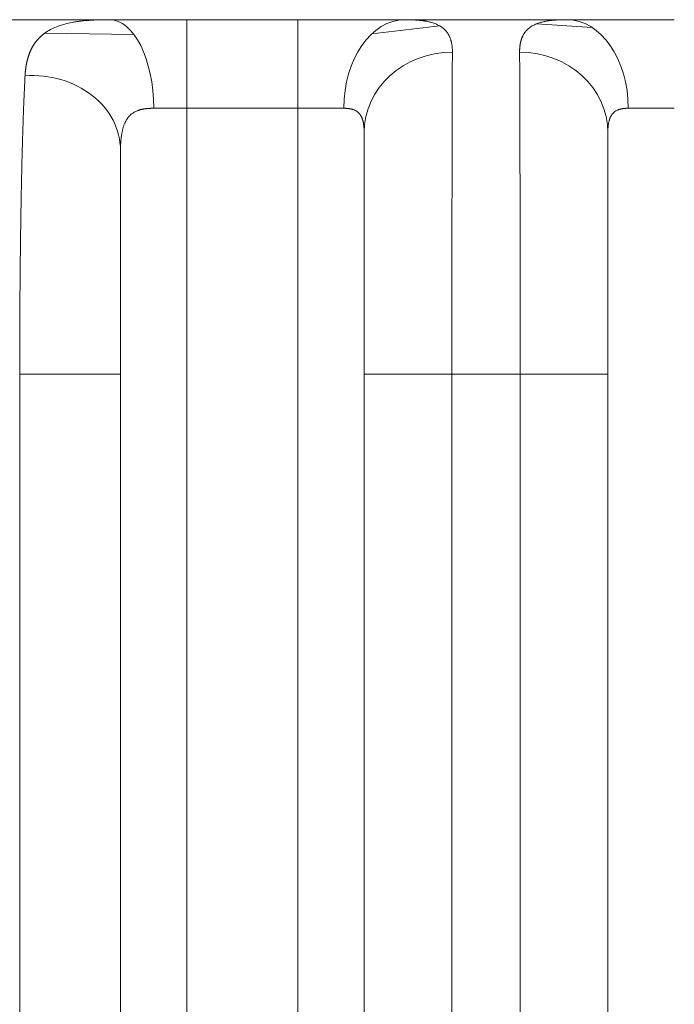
# Model space of a CAD drawing. Header units: millimetres. Extents: x 25069 to 61396, y 8621 to 21558.
# Tile 585 of 656: x 57299 to 57313, y 16326 to 16348. Entities that reach past the tile are written whole.
import ezdxf

# ---------------------------------------------------------------- set-up
doc = ezdxf.new("R2010")
doc.units = ezdxf.units.MM
doc.layers.add('10', color=7, linetype='Continuous')

msp = doc.modelspace()

# ---------------------------------------------------------------- linework, layer by layer
at = {"layer": '10', "color": 7, "linetype": 'Continuous', "lineweight": 20}
for p, q in [((57257.392, 16348.128), (57300.548, 16348.128)), ((57300.548, 16348.128), (57302.3, 16348.128)), ((57302.3, 16348.128), (57302.3, 16346.128)), ((57302.3, 16348.128), (57304.8, 16348.128)), ((57302.3, 16348.128), (57304.8, 16348.128)), ((57304.8, 16348.128), (57304.8, 16346.128)), ((57304.8, 16348.128), (57307.225, 16348.128)), ((57308.009, 16347.987), (57306.476, 16347.811)), ((57307.225, 16348.128), (57310.876, 16348.128)), ((57311.444, 16347.952), (57310.193, 16348.035)), ((57310.876, 16348.128), (57313.3, 16348.128)), ((57301.103, 16347.792), (57299.087, 16347.821)), ((57302.3, 16346.128), (57301.549, 16346.128)), ((57304.8, 16346.128), (57302.3, 16346.128)), ((57302.3, 16346.128), (57302.3, 16252.177)), ((57305.839, 16346.128), (57304.8, 16346.128)), ((57304.8, 16252.177), (57304.8, 16346.128)), ((57313.3, 16346.128), (57312.261, 16346.128)), ((57306.3, 16248.776), (57306.3, 16345.588)), ((57311.8, 16345.588), (57311.8, 16248.776)), ((57300.8, 16345.191), (57300.8, 16248.776)), ((57298.525, 16340.128), (57300.8, 16340.128)), ((57298.525, 16250.496), (57298.525, 16340.128)), ((57300.8, 16340.128), (57300.8, 16248.204)), ((57308.28, 16340.128), (57306.3, 16340.128)), ((57306.3, 16248.015), (57306.3, 16340.128)), ((57308.28, 16340.128), (57308.28, 16250.303)), ((57309.821, 16340.128), (57308.28, 16340.128)), ((57309.821, 16340.128), (57311.8, 16340.128)), ((57309.821, 16250.303), (57309.821, 16340.128)), ((57311.8, 16340.128), (57311.8, 16248.015))]:
    msp.add_line(p, q, dxfattribs=at)
for centre, major_axis, ratio, start_param, end_param in [((57300.548, 16346.128), (0, 2), 0.500679, 4.712389, 6.283185), ((57307.225, 16346.128), (0, 2), 0.692688, 0, 1.570796), ((57310.876, 16346.128), (0, 2), 0.692688, 4.712389, 6.283185), ((57308.3, 16345.58), (2, 0), 0.908765, 1.575204, 3.141593), ((57309.8, 16345.58), (-2, 0), 0.908765, 3.141593, 4.707981), ((57298.8, 16345.18), (-2, 0), 0.844598, 3.141593, 4.78953)]:
    msp.add_ellipse(centre, major_axis=major_axis, ratio=ratio, start_param=start_param, end_param=end_param, dxfattribs=at)
for points, knots in [([(57298.646, 16346.864), (57298.647, 16346.872), (57298.648, 16346.886), (57298.649, 16346.908), (57298.651, 16346.929), (57298.652, 16346.95), (57298.654, 16346.971), (57298.657, 16346.991), (57298.659, 16347.011), (57298.662, 16347.031), (57298.665, 16347.051), (57298.667, 16347.071), (57298.671, 16347.09), (57298.674, 16347.11), (57298.678, 16347.129), (57298.681, 16347.147), (57298.685, 16347.166), (57298.689, 16347.184), (57298.694, 16347.202), (57298.698, 16347.22), (57298.703, 16347.238), (57298.708, 16347.255), (57298.713, 16347.272), (57298.718, 16347.29), (57298.723, 16347.306), (57298.729, 16347.323), (57298.735, 16347.339), (57298.741, 16347.356), (57298.747, 16347.372), (57298.753, 16347.387), (57298.76, 16347.403), (57298.766, 16347.418), (57298.773, 16347.434), (57298.78, 16347.449), (57298.787, 16347.463), (57298.795, 16347.478), (57298.802, 16347.492), (57298.81, 16347.506), (57298.818, 16347.52), (57298.826, 16347.534), (57298.834, 16347.548), (57298.843, 16347.561), (57298.851, 16347.574), (57298.86, 16347.588), (57298.869, 16347.6), (57298.878, 16347.613), (57298.888, 16347.625), (57298.897, 16347.638), (57298.907, 16347.65), (57298.917, 16347.662), (57298.927, 16347.674), (57298.937, 16347.685), (57298.947, 16347.696), (57298.958, 16347.708), (57298.969, 16347.719), (57298.979, 16347.729), (57298.991, 16347.74), (57299.002, 16347.751), (57299.013, 16347.761), (57299.025, 16347.771), (57299.036, 16347.781), (57299.048, 16347.791), (57299.06, 16347.801), (57299.073, 16347.81), (57299.085, 16347.819), (57299.097, 16347.828), (57299.11, 16347.837), (57299.158, 16347.87), (57299.247, 16347.922), (57299.387, 16347.983), (57299.541, 16348.031), (57299.665, 16348.059), (57299.749, 16348.074), (57299.789, 16348.081), (57299.83, 16348.087), (57299.871, 16348.092), (57299.913, 16348.097), (57299.955, 16348.102), (57299.997, 16348.106), (57300.04, 16348.11), (57300.084, 16348.113), (57300.128, 16348.116), (57300.173, 16348.119), (57300.218, 16348.121), (57300.264, 16348.123), (57300.31, 16348.124), (57300.356, 16348.126), (57300.404, 16348.127), (57300.451, 16348.127), (57300.499, 16348.128), (57300.532, 16348.128), (57300.548, 16348.128)], [0, 0, 0, 0, 0.008275, 0.016524, 0.024747, 0.032946, 0.041119, 0.049267, 0.057391, 0.06549, 0.073564, 0.081614, 0.08964, 0.097643, 0.105621, 0.113577, 0.121508, 0.129417, 0.137303, 0.145166, 0.153006, 0.160824, 0.16862, 0.176393, 0.184145, 0.191876, 0.199584, 0.207272, 0.214939, 0.222584, 0.230209, 0.237814, 0.245398, 0.252962, 0.260507, 0.268032, 0.275537, 0.283023, 0.29049, 0.297938, 0.305368, 0.312779, 0.320172, 0.327547, 0.334905, 0.342245, 0.349567, 0.356872, 0.364161, 0.371433, 0.378688, 0.385927, 0.39315, 0.400357, 0.407549, 0.414725, 0.421886, 0.429032, 0.436164, 0.443281, 0.450384, 0.457473, 0.464548, 0.471609, 0.478658, 0.485693, 0.492715, 0.499725, 0.564102, 0.627106, 0.688941, 0.74982, 0.763594, 0.777284, 0.790894, 0.804424, 0.817879, 0.831262, 0.844575, 0.85782, 0.871002, 0.884124, 0.897187, 0.910196, 0.923154, 0.936063, 0.948927, 0.96175, 0.974534, 0.987283, 1, 1, 1, 1]), ([(57307.225, 16348.128), (57307.231, 16348.128), (57307.244, 16348.128), (57307.263, 16348.128), (57307.281, 16348.127), (57307.3, 16348.127), (57307.318, 16348.127), (57307.336, 16348.126), (57307.354, 16348.126), (57307.372, 16348.125), (57307.39, 16348.125), (57307.407, 16348.124), (57307.424, 16348.123), (57307.442, 16348.122), (57307.459, 16348.121), (57307.476, 16348.12), (57307.492, 16348.119), (57307.509, 16348.118), (57307.526, 16348.116), (57307.542, 16348.115), (57307.558, 16348.113), (57307.574, 16348.111), (57307.59, 16348.11), (57307.606, 16348.108), (57307.621, 16348.106), (57307.637, 16348.103), (57307.652, 16348.101), (57307.667, 16348.099), (57307.682, 16348.096), (57307.697, 16348.094), (57307.74, 16348.086), (57307.809, 16348.07), (57307.896, 16348.042), (57307.976, 16348.007), (57308.029, 16347.975), (57308.063, 16347.951), (57308.081, 16347.937), (57308.098, 16347.922), (57308.115, 16347.907), (57308.131, 16347.891), (57308.146, 16347.875), (57308.16, 16347.858), (57308.173, 16347.84), (57308.186, 16347.822), (57308.198, 16347.803), (57308.21, 16347.783), (57308.22, 16347.763), (57308.23, 16347.741), (57308.24, 16347.719), (57308.248, 16347.697), (57308.256, 16347.674), (57308.263, 16347.649), (57308.269, 16347.625), (57308.274, 16347.599), (57308.279, 16347.573), (57308.283, 16347.546), (57308.286, 16347.518), (57308.289, 16347.489), (57308.291, 16347.459), (57308.292, 16347.429), (57308.292, 16347.408), (57308.292, 16347.398)], [0, 0, 0, 0, 0.008368, 0.016748, 0.025141, 0.033547, 0.041965, 0.050398, 0.058845, 0.067307, 0.075785, 0.084277, 0.092786, 0.101312, 0.109855, 0.118415, 0.126993, 0.13559, 0.144205, 0.15284, 0.161494, 0.170169, 0.178864, 0.18758, 0.196317, 0.205077, 0.213858, 0.222662, 0.23149, 0.24034, 0.249215, 0.310495, 0.372505, 0.435368, 0.499206, 0.517535, 0.535918, 0.554358, 0.572859, 0.591422, 0.61005, 0.628746, 0.647511, 0.66635, 0.685263, 0.704253, 0.723324, 0.742476, 0.761713, 0.781038, 0.800451, 0.819956, 0.839555, 0.859251, 0.879045, 0.898939, 0.918937, 0.939039, 0.959249, 0.979569, 1, 1, 1, 1]), ([(57309.809, 16347.398), (57309.809, 16347.403), (57309.809, 16347.414), (57309.809, 16347.43), (57309.81, 16347.445), (57309.81, 16347.46), (57309.811, 16347.476), (57309.812, 16347.49), (57309.813, 16347.505), (57309.815, 16347.52), (57309.816, 16347.534), (57309.818, 16347.548), (57309.82, 16347.562), (57309.822, 16347.576), (57309.825, 16347.589), (57309.827, 16347.602), (57309.83, 16347.615), (57309.833, 16347.628), (57309.836, 16347.641), (57309.839, 16347.653), (57309.843, 16347.666), (57309.847, 16347.678), (57309.85, 16347.69), (57309.855, 16347.701), (57309.859, 16347.713), (57309.863, 16347.724), (57309.868, 16347.735), (57309.873, 16347.746), (57309.878, 16347.757), (57309.883, 16347.768), (57309.889, 16347.778), (57309.894, 16347.789), (57309.9, 16347.799), (57309.906, 16347.808), (57309.912, 16347.818), (57309.919, 16347.828), (57309.925, 16347.837), (57309.932, 16347.846), (57309.939, 16347.855), (57309.946, 16347.864), (57309.953, 16347.873), (57309.961, 16347.881), (57309.969, 16347.889), (57309.976, 16347.898), (57309.985, 16347.906), (57309.993, 16347.913), (57310.001, 16347.921), (57310.01, 16347.929), (57310.019, 16347.936), (57310.028, 16347.943), (57310.037, 16347.95), (57310.046, 16347.957), (57310.074, 16347.977), (57310.125, 16348.007), (57310.204, 16348.041), (57310.291, 16348.069), (57310.365, 16348.086), (57310.419, 16348.096), (57310.45, 16348.101), (57310.482, 16348.106), (57310.514, 16348.11), (57310.547, 16348.114), (57310.581, 16348.117), (57310.616, 16348.119), (57310.651, 16348.122), (57310.687, 16348.124), (57310.723, 16348.125), (57310.76, 16348.126), (57310.798, 16348.127), (57310.837, 16348.128), (57310.863, 16348.128), (57310.876, 16348.128)], [0, 0, 0, 0, 0.010418, 0.020807, 0.031168, 0.041499, 0.051803, 0.062078, 0.072325, 0.082545, 0.092738, 0.102904, 0.113044, 0.123157, 0.133244, 0.143305, 0.153341, 0.163352, 0.173338, 0.183299, 0.193236, 0.20315, 0.213039, 0.222906, 0.232749, 0.24257, 0.252368, 0.262144, 0.271899, 0.281632, 0.291344, 0.301035, 0.310706, 0.320356, 0.329987, 0.339598, 0.34919, 0.358763, 0.368318, 0.377854, 0.387372, 0.396873, 0.406357, 0.415824, 0.425274, 0.434708, 0.444126, 0.453528, 0.462916, 0.472288, 0.481646, 0.49099, 0.500319, 0.56406, 0.626842, 0.688785, 0.750013, 0.768425, 0.786737, 0.804951, 0.823072, 0.841103, 0.859048, 0.876912, 0.894697, 0.912409, 0.93005, 0.947626, 0.96514, 0.982597, 1, 1, 1, 1]), ([(57308.292, 16347.398), (57308.292, 16347.392), (57308.291, 16347.379), (57308.291, 16347.36), (57308.291, 16347.34), (57308.291, 16347.321), (57308.291, 16347.301), (57308.291, 16347.281), (57308.291, 16347.261), (57308.291, 16347.24), (57308.291, 16347.22), (57308.291, 16347.199), (57308.29, 16347.178), (57308.29, 16347.157), (57308.29, 16347.135), (57308.29, 16347.114), (57308.29, 16347.092), (57308.29, 16347.07), (57308.29, 16347.047), (57308.29, 16347.025), (57308.29, 16347.002), (57308.29, 16346.979), (57308.289, 16346.956), (57308.289, 16346.933), (57308.289, 16346.91), (57308.289, 16346.886), (57308.289, 16346.862), (57308.289, 16346.838), (57308.289, 16346.814), (57308.289, 16346.789), (57308.289, 16346.765), (57308.289, 16346.74), (57308.289, 16346.715), (57308.288, 16346.69), (57308.288, 16346.664), (57308.288, 16346.639), (57308.288, 16346.613), (57308.288, 16346.587), (57308.288, 16346.561), (57308.288, 16346.535), (57308.288, 16346.508), (57308.288, 16346.482), (57308.288, 16346.455), (57308.288, 16346.428), (57308.287, 16346.401), (57308.287, 16346.374), (57308.287, 16346.346), (57308.287, 16346.319), (57308.287, 16346.291), (57308.287, 16346.263), (57308.287, 16346.235), (57308.287, 16346.206), (57308.287, 16346.178), (57308.287, 16346.149), (57308.287, 16346.12), (57308.286, 16346.091), (57308.286, 16346.062), (57308.286, 16346.033), (57308.286, 16346.004), (57308.286, 16345.974), (57308.286, 16345.944), (57308.286, 16345.915), (57308.286, 16345.884), (57308.286, 16345.854), (57308.286, 16345.824), (57308.286, 16345.793), (57308.286, 16345.763), (57308.286, 16345.732), (57308.285, 16345.701), (57308.285, 16345.67), (57308.285, 16345.639), (57308.285, 16345.608), (57308.285, 16345.576), (57308.285, 16345.544), (57308.285, 16345.513), (57308.285, 16345.481), (57308.285, 16345.449), (57308.285, 16345.417), (57308.285, 16345.384), (57308.285, 16345.352), (57308.285, 16345.319), (57308.285, 16345.287), (57308.284, 16345.254), (57308.284, 16345.221), (57308.284, 16345.188), (57308.284, 16345.155), (57308.284, 16345.122), (57308.284, 16345.088), (57308.284, 16345.055), (57308.284, 16345.021), (57308.284, 16344.987), (57308.284, 16344.953), (57308.284, 16344.919), (57308.284, 16344.885), (57308.284, 16344.851), (57308.284, 16344.817), (57308.284, 16344.782), (57308.284, 16344.748), (57308.283, 16344.713), (57308.283, 16344.678), (57308.283, 16344.643), (57308.283, 16344.608), (57308.283, 16344.573), (57308.283, 16344.538), (57308.283, 16344.503), (57308.283, 16344.467), (57308.283, 16344.432), (57308.283, 16344.396), (57308.283, 16344.361), (57308.283, 16344.325), (57308.283, 16344.289), (57308.283, 16344.253), (57308.283, 16344.217), (57308.283, 16344.181), (57308.283, 16344.145), (57308.283, 16344.109), (57308.282, 16344.072), (57308.282, 16344.036), (57308.282, 16343.999), (57308.282, 16343.963), (57308.282, 16343.926), (57308.282, 16343.889), (57308.282, 16343.852), (57308.282, 16343.815), (57308.282, 16343.778), (57308.282, 16343.741), (57308.282, 16343.704), (57308.282, 16343.667), (57308.282, 16343.63), (57308.282, 16343.592), (57308.282, 16343.555), (57308.282, 16343.517), (57308.282, 16343.48), (57308.282, 16343.442), (57308.282, 16343.404), (57308.282, 16343.367), (57308.282, 16343.329), (57308.282, 16343.291), (57308.282, 16343.253), (57308.282, 16343.215), (57308.281, 16343.177), (57308.281, 16343.139), (57308.281, 16343.101), (57308.281, 16343.062), (57308.281, 16343.024), (57308.281, 16342.986), (57308.281, 16342.947), (57308.281, 16342.909), (57308.281, 16342.871), (57308.281, 16342.832), (57308.281, 16342.793), (57308.281, 16342.755), (57308.281, 16342.716), (57308.281, 16342.678), (57308.281, 16342.639), (57308.281, 16342.6), (57308.281, 16342.561), (57308.281, 16342.522), (57308.281, 16342.484), (57308.281, 16342.445), (57308.281, 16342.406), (57308.281, 16342.367), (57308.281, 16342.328), (57308.281, 16342.289), (57308.281, 16342.25), (57308.281, 16342.211), (57308.281, 16342.172), (57308.281, 16342.132), (57308.281, 16342.093), (57308.281, 16342.054), (57308.281, 16342.015), (57308.281, 16341.976), (57308.281, 16341.936), (57308.281, 16341.897), (57308.281, 16341.858), (57308.281, 16341.819), (57308.281, 16341.779), (57308.281, 16341.74), (57308.281, 16341.701), (57308.281, 16341.661), (57308.281, 16341.622), (57308.281, 16341.582), (57308.281, 16341.543), (57308.28, 16341.504), (57308.28, 16341.464), (57308.28, 16341.425), (57308.28, 16341.385), (57308.28, 16341.346), (57308.28, 16341.307), (57308.28, 16341.267), (57308.28, 16341.228), (57308.28, 16341.188), (57308.28, 16341.149), (57308.28, 16341.109), (57308.28, 16341.07), (57308.28, 16341.031), (57308.28, 16340.991), (57308.28, 16340.952), (57308.28, 16340.912), (57308.28, 16340.873), (57308.28, 16340.834), (57308.28, 16340.794), (57308.28, 16340.755), (57308.28, 16340.716), (57308.28, 16340.676), (57308.28, 16340.637), (57308.28, 16340.598), (57308.28, 16340.558), (57308.28, 16340.519), (57308.28, 16340.48), (57308.28, 16340.441), (57308.28, 16340.402), (57308.28, 16340.362), (57308.28, 16340.323), (57308.28, 16340.284), (57308.28, 16340.245), (57308.28, 16340.206), (57308.28, 16340.167), (57308.28, 16340.141), (57308.28, 16340.128)], [0, 0, 0, 0, 0.004938, 0.009872, 0.014804, 0.019733, 0.024658, 0.029581, 0.0345, 0.039417, 0.04433, 0.04924, 0.054147, 0.059052, 0.063953, 0.068851, 0.073746, 0.078638, 0.083527, 0.088413, 0.093296, 0.098175, 0.103052, 0.107926, 0.112796, 0.117664, 0.122528, 0.12739, 0.132248, 0.137104, 0.141956, 0.146805, 0.151652, 0.156495, 0.161335, 0.166172, 0.171006, 0.175837, 0.180665, 0.18549, 0.190312, 0.19513, 0.199946, 0.204759, 0.209568, 0.214375, 0.219178, 0.223979, 0.228776, 0.233571, 0.238362, 0.24315, 0.247935, 0.252718, 0.257497, 0.262273, 0.267046, 0.271816, 0.276583, 0.281347, 0.286107, 0.290865, 0.29562, 0.300371, 0.30512, 0.309866, 0.314608, 0.319348, 0.324084, 0.328817, 0.333548, 0.338275, 0.342999, 0.34772, 0.352438, 0.357153, 0.361865, 0.366574, 0.37128, 0.375983, 0.380683, 0.38538, 0.390073, 0.394764, 0.399452, 0.404136, 0.408818, 0.413496, 0.418171, 0.422844, 0.427513, 0.432179, 0.436843, 0.441503, 0.44616, 0.450814, 0.455465, 0.460113, 0.464758, 0.4694, 0.474038, 0.478674, 0.483307, 0.487936, 0.492563, 0.497186, 0.501807, 0.506424, 0.511039, 0.51565, 0.520258, 0.524864, 0.529466, 0.534065, 0.538661, 0.543254, 0.547844, 0.552431, 0.557015, 0.561596, 0.566174, 0.570748, 0.57532, 0.579889, 0.584454, 0.589017, 0.593576, 0.598133, 0.602686, 0.607236, 0.611784, 0.616328, 0.620869, 0.625407, 0.629942, 0.634474, 0.639003, 0.643529, 0.648052, 0.652572, 0.657089, 0.661602, 0.666113, 0.670621, 0.675125, 0.679627, 0.684125, 0.688621, 0.693113, 0.697602, 0.702089, 0.706572, 0.711052, 0.715529, 0.720003, 0.724474, 0.728942, 0.733407, 0.737869, 0.742328, 0.746784, 0.751236, 0.755686, 0.760133, 0.764576, 0.769017, 0.773454, 0.777889, 0.78232, 0.786748, 0.791174, 0.795596, 0.800015, 0.804431, 0.808844, 0.813254, 0.817661, 0.822065, 0.826466, 0.830864, 0.835259, 0.83965, 0.844039, 0.848425, 0.852807, 0.857187, 0.861563, 0.865937, 0.870307, 0.874674, 0.879039, 0.8834, 0.887758, 0.892113, 0.896465, 0.900814, 0.90516, 0.909503, 0.913843, 0.91818, 0.922514, 0.926844, 0.931172, 0.935497, 0.939818, 0.944137, 0.948452, 0.952765, 0.957074, 0.96138, 0.965684, 0.969984, 0.974281, 0.978575, 0.982866, 0.987154, 0.991439, 0.995721, 1, 1, 1, 1]), ([(57309.821, 16340.128), (57309.821, 16340.143), (57309.821, 16340.174), (57309.821, 16340.22), (57309.821, 16340.266), (57309.821, 16340.312), (57309.821, 16340.358), (57309.821, 16340.405), (57309.821, 16340.451), (57309.821, 16340.497), (57309.821, 16340.543), (57309.821, 16340.59), (57309.821, 16340.636), (57309.821, 16340.682), (57309.821, 16340.729), (57309.82, 16340.775), (57309.82, 16340.822), (57309.82, 16340.868), (57309.82, 16340.914), (57309.82, 16340.961), (57309.82, 16341.007), (57309.82, 16341.054), (57309.82, 16341.1), (57309.82, 16341.147), (57309.82, 16341.193), (57309.82, 16341.24), (57309.82, 16341.286), (57309.82, 16341.333), (57309.82, 16341.379), (57309.82, 16341.426), (57309.82, 16341.472), (57309.82, 16341.519), (57309.82, 16341.565), (57309.82, 16341.612), (57309.82, 16341.658), (57309.82, 16341.704), (57309.82, 16341.751), (57309.82, 16341.797), (57309.82, 16341.843), (57309.82, 16341.89), (57309.82, 16341.936), (57309.82, 16341.982), (57309.82, 16342.029), (57309.82, 16342.075), (57309.82, 16342.121), (57309.82, 16342.167), (57309.82, 16342.213), (57309.82, 16342.259), (57309.82, 16342.306), (57309.82, 16342.352), (57309.82, 16342.398), (57309.82, 16342.443), (57309.82, 16342.489), (57309.82, 16342.535), (57309.82, 16342.581), (57309.82, 16342.627), (57309.82, 16342.672), (57309.82, 16342.718), (57309.82, 16342.763), (57309.82, 16342.809), (57309.82, 16342.854), (57309.82, 16342.9), (57309.82, 16342.945), (57309.819, 16342.99), (57309.819, 16343.036), (57309.819, 16343.081), (57309.819, 16343.126), (57309.819, 16343.171), (57309.819, 16343.216), (57309.819, 16343.26), (57309.819, 16343.305), (57309.819, 16343.35), (57309.819, 16343.394), (57309.819, 16343.439), (57309.819, 16343.483), (57309.819, 16343.527), (57309.819, 16343.572), (57309.819, 16343.616), (57309.819, 16343.66), (57309.819, 16343.704), (57309.819, 16343.747), (57309.819, 16343.791), (57309.819, 16343.835), (57309.819, 16343.878), (57309.819, 16343.922), (57309.818, 16343.965), (57309.818, 16344.008), (57309.818, 16344.051), (57309.818, 16344.094), (57309.818, 16344.137), (57309.818, 16344.18), (57309.818, 16344.222), (57309.818, 16344.265), (57309.818, 16344.307), (57309.818, 16344.349), (57309.818, 16344.391), (57309.818, 16344.433), (57309.818, 16344.475), (57309.818, 16344.517), (57309.818, 16344.558), (57309.818, 16344.6), (57309.818, 16344.641), (57309.817, 16344.682), (57309.817, 16344.723), (57309.817, 16344.764), (57309.817, 16344.805), (57309.817, 16344.845), (57309.817, 16344.886), (57309.817, 16344.926), (57309.817, 16344.966), (57309.817, 16345.006), (57309.817, 16345.045), (57309.817, 16345.085), (57309.817, 16345.124), (57309.817, 16345.164), (57309.816, 16345.203), (57309.816, 16345.242), (57309.816, 16345.28), (57309.816, 16345.319), (57309.816, 16345.357), (57309.816, 16345.395), (57309.816, 16345.433), (57309.816, 16345.471), (57309.816, 16345.509), (57309.816, 16345.546), (57309.816, 16345.584), (57309.816, 16345.621), (57309.815, 16345.658), (57309.815, 16345.694), (57309.815, 16345.731), (57309.815, 16345.767), (57309.815, 16345.803), (57309.815, 16345.839), (57309.815, 16345.875), (57309.815, 16345.91), (57309.815, 16345.945), (57309.815, 16345.98), (57309.815, 16346.015), (57309.814, 16346.05), (57309.814, 16346.084), (57309.814, 16346.118), (57309.814, 16346.152), (57309.814, 16346.186), (57309.814, 16346.22), (57309.814, 16346.253), (57309.814, 16346.286), (57309.814, 16346.319), (57309.814, 16346.351), (57309.813, 16346.384), (57309.813, 16346.416), (57309.813, 16346.448), (57309.813, 16346.479), (57309.813, 16346.511), (57309.813, 16346.542), (57309.813, 16346.573), (57309.813, 16346.603), (57309.813, 16346.634), (57309.813, 16346.664), (57309.812, 16346.694), (57309.812, 16346.723), (57309.812, 16346.753), (57309.812, 16346.782), (57309.812, 16346.811), (57309.812, 16346.839), (57309.812, 16346.868), (57309.812, 16346.896), (57309.811, 16346.924), (57309.811, 16346.951), (57309.811, 16346.978), (57309.811, 16347.005), (57309.811, 16347.032), (57309.811, 16347.058), (57309.811, 16347.084), (57309.811, 16347.11), (57309.811, 16347.136), (57309.81, 16347.161), (57309.81, 16347.186), (57309.81, 16347.211), (57309.81, 16347.235), (57309.81, 16347.259), (57309.81, 16347.283), (57309.81, 16347.307), (57309.81, 16347.33), (57309.809, 16347.353), (57309.809, 16347.376), (57309.809, 16347.39), (57309.809, 16347.398)], [0, 0, 0, 0, 0.005047, 0.010097, 0.015153, 0.020212, 0.025275, 0.030343, 0.035415, 0.040492, 0.045572, 0.050657, 0.055746, 0.060839, 0.065937, 0.071039, 0.076145, 0.081255, 0.086369, 0.091488, 0.096611, 0.101738, 0.10687, 0.112005, 0.117145, 0.122289, 0.127438, 0.13259, 0.137747, 0.142908, 0.148074, 0.153243, 0.158417, 0.163595, 0.168778, 0.173964, 0.179155, 0.18435, 0.18955, 0.194753, 0.199961, 0.205173, 0.210389, 0.21561, 0.220835, 0.226064, 0.231297, 0.236534, 0.241776, 0.247022, 0.252272, 0.257527, 0.262786, 0.268048, 0.273316, 0.278587, 0.283863, 0.289143, 0.294427, 0.299715, 0.305008, 0.310305, 0.315606, 0.320911, 0.326221, 0.331535, 0.336853, 0.342175, 0.347502, 0.352833, 0.358168, 0.363507, 0.368851, 0.374198, 0.37955, 0.384907, 0.390267, 0.395632, 0.401001, 0.406374, 0.411752, 0.417134, 0.42252, 0.42791, 0.433304, 0.438703, 0.444106, 0.449513, 0.454925, 0.46034, 0.46576, 0.471184, 0.476613, 0.482045, 0.487482, 0.492923, 0.498369, 0.503818, 0.509272, 0.51473, 0.520193, 0.525659, 0.53113, 0.536605, 0.542085, 0.547568, 0.553056, 0.558548, 0.564044, 0.569545, 0.57505, 0.580559, 0.586072, 0.591589, 0.597111, 0.602637, 0.608167, 0.613702, 0.61924, 0.624783, 0.630331, 0.635882, 0.641438, 0.646998, 0.652562, 0.65813, 0.663703, 0.66928, 0.674861, 0.680446, 0.686036, 0.69163, 0.697228, 0.70283, 0.708437, 0.714048, 0.719663, 0.725282, 0.730906, 0.736534, 0.742166, 0.747802, 0.753443, 0.759087, 0.764736, 0.77039, 0.776047, 0.781709, 0.787375, 0.793045, 0.79872, 0.804398, 0.810081, 0.815769, 0.82146, 0.827156, 0.832856, 0.83856, 0.844268, 0.849981, 0.855698, 0.861419, 0.867145, 0.872874, 0.878608, 0.884346, 0.890089, 0.895835, 0.901586, 0.907341, 0.913101, 0.918864, 0.924632, 0.930404, 0.93618, 0.941961, 0.947746, 0.953535, 0.959328, 0.965126, 0.970927, 0.976733, 0.982544, 0.988358, 0.994177, 1, 1, 1, 1]), ([(57298.525, 16340.128), (57298.525, 16340.143), (57298.525, 16340.174), (57298.525, 16340.221), (57298.525, 16340.268), (57298.525, 16340.314), (57298.525, 16340.361), (57298.525, 16340.408), (57298.525, 16340.454), (57298.526, 16340.501), (57298.526, 16340.548), (57298.526, 16340.595), (57298.526, 16340.641), (57298.526, 16340.688), (57298.526, 16340.735), (57298.526, 16340.781), (57298.526, 16340.828), (57298.526, 16340.875), (57298.526, 16340.921), (57298.527, 16340.968), (57298.527, 16341.014), (57298.527, 16341.061), (57298.527, 16341.108), (57298.527, 16341.154), (57298.527, 16341.201), (57298.528, 16341.247), (57298.528, 16341.294), (57298.528, 16341.34), (57298.528, 16341.386), (57298.529, 16341.433), (57298.529, 16341.479), (57298.529, 16341.525), (57298.529, 16341.572), (57298.53, 16341.618), (57298.53, 16341.664), (57298.53, 16341.71), (57298.53, 16341.756), (57298.531, 16341.802), (57298.531, 16341.848), (57298.531, 16341.894), (57298.532, 16341.94), (57298.532, 16341.986), (57298.532, 16342.032), (57298.533, 16342.078), (57298.533, 16342.124), (57298.534, 16342.169), (57298.534, 16342.215), (57298.534, 16342.26), (57298.535, 16342.306), (57298.535, 16342.351), (57298.536, 16342.397), (57298.536, 16342.442), (57298.536, 16342.487), (57298.537, 16342.532), (57298.537, 16342.577), (57298.538, 16342.622), (57298.538, 16342.667), (57298.539, 16342.712), (57298.539, 16342.757), (57298.54, 16342.802), (57298.54, 16342.846), (57298.541, 16342.891), (57298.541, 16342.935), (57298.542, 16342.979), (57298.542, 16343.024), (57298.543, 16343.068), (57298.544, 16343.112), (57298.544, 16343.156), (57298.545, 16343.2), (57298.545, 16343.244), (57298.546, 16343.287), (57298.547, 16343.331), (57298.547, 16343.374), (57298.548, 16343.418), (57298.548, 16343.461), (57298.549, 16343.504), (57298.55, 16343.547), (57298.55, 16343.59), (57298.551, 16343.633), (57298.552, 16343.676), (57298.552, 16343.718), (57298.553, 16343.761), (57298.554, 16343.803), (57298.554, 16343.846), (57298.555, 16343.888), (57298.556, 16343.93), (57298.557, 16343.982), (57298.558, 16344.045), (57298.559, 16344.117), (57298.561, 16344.189), (57298.562, 16344.261), (57298.563, 16344.333), (57298.565, 16344.404), (57298.566, 16344.475), (57298.568, 16344.545), (57298.569, 16344.616), (57298.571, 16344.686), (57298.572, 16344.755), (57298.574, 16344.824), (57298.576, 16344.893), (57298.577, 16344.961), (57298.579, 16345.029), (57298.581, 16345.096), (57298.583, 16345.163), (57298.584, 16345.23), (57298.586, 16345.296), (57298.588, 16345.362), (57298.59, 16345.427), (57298.592, 16345.491), (57298.594, 16345.556), (57298.596, 16345.619), (57298.598, 16345.682), (57298.6, 16345.745), (57298.602, 16345.807), (57298.604, 16345.868), (57298.606, 16345.929), (57298.608, 16345.989), (57298.61, 16346.049), (57298.612, 16346.108), (57298.615, 16346.167), (57298.617, 16346.224), (57298.619, 16346.282), (57298.622, 16346.338), (57298.624, 16346.394), (57298.626, 16346.449), (57298.629, 16346.503), (57298.631, 16346.557), (57298.634, 16346.61), (57298.636, 16346.663), (57298.639, 16346.714), (57298.641, 16346.765), (57298.644, 16346.815), (57298.645, 16346.848), (57298.646, 16346.864)], [0, 0, 0, 0, 0.005815, 0.011631, 0.017449, 0.023269, 0.02909, 0.034913, 0.040737, 0.046563, 0.05239, 0.058219, 0.06405, 0.069882, 0.075715, 0.081551, 0.087388, 0.093226, 0.099066, 0.104908, 0.110751, 0.116596, 0.122443, 0.128291, 0.134141, 0.139992, 0.145845, 0.1517, 0.157556, 0.163414, 0.169273, 0.175134, 0.180997, 0.186861, 0.192727, 0.198595, 0.204464, 0.210335, 0.216208, 0.222082, 0.227958, 0.233835, 0.239714, 0.245595, 0.251478, 0.257362, 0.263247, 0.269135, 0.275024, 0.280915, 0.286807, 0.292701, 0.298597, 0.304494, 0.310393, 0.316294, 0.322197, 0.328101, 0.334007, 0.339914, 0.345823, 0.351734, 0.357647, 0.363561, 0.369477, 0.375395, 0.381314, 0.387235, 0.393158, 0.399082, 0.405009, 0.410937, 0.416866, 0.422798, 0.428731, 0.434665, 0.440602, 0.44654, 0.45248, 0.458422, 0.464365, 0.47031, 0.476257, 0.482206, 0.488156, 0.494108, 0.500062, 0.510448, 0.520854, 0.531283, 0.541732, 0.552204, 0.562696, 0.57321, 0.583745, 0.594301, 0.604879, 0.615479, 0.6261, 0.636742, 0.647405, 0.65809, 0.668797, 0.679525, 0.690274, 0.701045, 0.711838, 0.722652, 0.733487, 0.744344, 0.755222, 0.766122, 0.777044, 0.787987, 0.798951, 0.809937, 0.820945, 0.831974, 0.843025, 0.854097, 0.865191, 0.876306, 0.887443, 0.898602, 0.909782, 0.920983, 0.932207, 0.943452, 0.954718, 0.966006, 0.977316, 0.988647, 1, 1, 1, 1]), ([(57301.549, 16346.128), (57301.544, 16346.128), (57301.533, 16346.128), (57301.518, 16346.128), (57301.502, 16346.127), (57301.487, 16346.127), (57301.472, 16346.126), (57301.457, 16346.125), (57301.443, 16346.125), (57301.428, 16346.124), (57301.414, 16346.123), (57301.401, 16346.121), (57301.387, 16346.12), (57301.374, 16346.119), (57301.361, 16346.117), (57301.348, 16346.115), (57301.335, 16346.113), (57301.323, 16346.111), (57301.311, 16346.109), (57301.299, 16346.107), (57301.287, 16346.105), (57301.275, 16346.102), (57301.264, 16346.099), (57301.253, 16346.097), (57301.242, 16346.094), (57301.231, 16346.091), (57301.221, 16346.088), (57301.211, 16346.084), (57301.201, 16346.081), (57301.191, 16346.077), (57301.159, 16346.065), (57301.107, 16346.04), (57301.043, 16345.995), (57300.987, 16345.941), (57300.951, 16345.891), (57300.927, 16345.852), (57300.914, 16345.828), (57300.902, 16345.802), (57300.89, 16345.775), (57300.879, 16345.747), (57300.869, 16345.718), (57300.859, 16345.687), (57300.85, 16345.655), (57300.842, 16345.622), (57300.835, 16345.588), (57300.828, 16345.553), (57300.822, 16345.516), (57300.817, 16345.478), (57300.813, 16345.439), (57300.809, 16345.399), (57300.806, 16345.358), (57300.803, 16345.315), (57300.802, 16345.271), (57300.801, 16345.226), (57300.8, 16345.196), (57300.8, 16345.18)], [0, 0, 0, 0, 0.009621, 0.019166, 0.028634, 0.038026, 0.047343, 0.056586, 0.065753, 0.074848, 0.083869, 0.092817, 0.101694, 0.110499, 0.119233, 0.127897, 0.136491, 0.145017, 0.153474, 0.161864, 0.170187, 0.178444, 0.186636, 0.194763, 0.202826, 0.210827, 0.218765, 0.226642, 0.234458, 0.242215, 0.249913, 0.311809, 0.37386, 0.43651, 0.500191, 0.521574, 0.543268, 0.565289, 0.587648, 0.610358, 0.633432, 0.656879, 0.680712, 0.704939, 0.729572, 0.754619, 0.780088, 0.80599, 0.83233, 0.859118, 0.886359, 0.914062, 0.942232, 0.970876, 1, 1, 1, 1]), ([(57306.3, 16345.58), (57306.3, 16345.586), (57306.3, 16345.596), (57306.3, 16345.612), (57306.3, 16345.627), (57306.299, 16345.642), (57306.299, 16345.657), (57306.298, 16345.672), (57306.297, 16345.686), (57306.296, 16345.7), (57306.294, 16345.714), (57306.293, 16345.728), (57306.291, 16345.742), (57306.289, 16345.755), (57306.288, 16345.768), (57306.285, 16345.78), (57306.283, 16345.793), (57306.281, 16345.805), (57306.278, 16345.817), (57306.276, 16345.829), (57306.273, 16345.841), (57306.27, 16345.852), (57306.266, 16345.863), (57306.263, 16345.874), (57306.259, 16345.884), (57306.256, 16345.895), (57306.252, 16345.905), (57306.248, 16345.914), (57306.243, 16345.924), (57306.239, 16345.933), (57306.234, 16345.943), (57306.23, 16345.951), (57306.225, 16345.96), (57306.22, 16345.968), (57306.214, 16345.977), (57306.209, 16345.985), (57306.196, 16346.002), (57306.174, 16346.027), (57306.14, 16346.056), (57306.1, 16346.08), (57306.066, 16346.095), (57306.04, 16346.103), (57306.023, 16346.108), (57306.006, 16346.112), (57305.988, 16346.116), (57305.969, 16346.119), (57305.95, 16346.122), (57305.929, 16346.124), (57305.908, 16346.126), (57305.886, 16346.127), (57305.863, 16346.128), (57305.847, 16346.128), (57305.839, 16346.128)], [0, 0, 0, 0, 0.015897, 0.031684, 0.047362, 0.062931, 0.078393, 0.093749, 0.109002, 0.124151, 0.139199, 0.154147, 0.168996, 0.183747, 0.198403, 0.212965, 0.227435, 0.241813, 0.256102, 0.270303, 0.284418, 0.298449, 0.312398, 0.326265, 0.340053, 0.353765, 0.367401, 0.380964, 0.394455, 0.407877, 0.421231, 0.43452, 0.447745, 0.46091, 0.474015, 0.487063, 0.500056, 0.562591, 0.625157, 0.688001, 0.751366, 0.772332, 0.793604, 0.815189, 0.837095, 0.859329, 0.881899, 0.90481, 0.92807, 0.951684, 0.975659, 1, 1, 1, 1]), ([(57312.261, 16346.128), (57312.257, 16346.128), (57312.248, 16346.128), (57312.235, 16346.127), (57312.222, 16346.127), (57312.21, 16346.127), (57312.198, 16346.126), (57312.186, 16346.125), (57312.174, 16346.124), (57312.163, 16346.123), (57312.152, 16346.122), (57312.141, 16346.12), (57312.13, 16346.119), (57312.12, 16346.117), (57312.109, 16346.115), (57312.099, 16346.113), (57312.09, 16346.111), (57312.08, 16346.109), (57312.071, 16346.106), (57312.062, 16346.104), (57312.053, 16346.101), (57312.032, 16346.093), (57312, 16346.08), (57311.961, 16346.056), (57311.926, 16346.027), (57311.902, 16345.999), (57311.886, 16345.976), (57311.875, 16345.959), (57311.865, 16345.941), (57311.856, 16345.922), (57311.848, 16345.902), (57311.84, 16345.881), (57311.833, 16345.858), (57311.827, 16345.835), (57311.821, 16345.811), (57311.816, 16345.786), (57311.812, 16345.759), (57311.808, 16345.732), (57311.805, 16345.704), (57311.803, 16345.674), (57311.802, 16345.644), (57311.801, 16345.613), (57311.8, 16345.591), (57311.8, 16345.58)], [0, 0, 0, 0, 0.013493, 0.026874, 0.040145, 0.053306, 0.066359, 0.079304, 0.092142, 0.104874, 0.117502, 0.130026, 0.142448, 0.154769, 0.166989, 0.179111, 0.191135, 0.203062, 0.214895, 0.226633, 0.23828, 0.249835, 0.312847, 0.375382, 0.437681, 0.499987, 0.526786, 0.553829, 0.581133, 0.608717, 0.636599, 0.664796, 0.693323, 0.722196, 0.751432, 0.781045, 0.811048, 0.841455, 0.872281, 0.903536, 0.935233, 0.967384, 1, 1, 1, 1]), ([(57306.3, 16340.128), (57306.3, 16340.412), (57306.3, 16340.698), (57306.3, 16341.266), (57306.3, 16341.544), (57306.3, 16342.088), (57306.3, 16342.355), (57306.3, 16342.876), (57306.3, 16343.129), (57306.3, 16343.607), (57306.3, 16343.835), (57306.3, 16344.265), (57306.3, 16344.47), (57306.3, 16345.032), (57306.3, 16345.34), (57306.3, 16345.58)], [0, 0, 0, 0, 0.125, 0.125, 0.25, 0.25, 0.375, 0.375, 0.5, 0.5, 0.625, 0.625, 0.75, 0.75, 1, 1, 1, 1]), ([(57311.8, 16345.58), (57311.8, 16345.34), (57311.8, 16345.032), (57311.8, 16344.47), (57311.8, 16344.265), (57311.8, 16343.835), (57311.8, 16343.607), (57311.8, 16343.129), (57311.8, 16342.876), (57311.8, 16342.355), (57311.8, 16342.088), (57311.8, 16341.544), (57311.8, 16341.266), (57311.8, 16340.698), (57311.8, 16340.412), (57311.8, 16340.128)], [0, 0, 0, 0, 0.25, 0.25, 0.375, 0.375, 0.5, 0.5, 0.625, 0.625, 0.75, 0.75, 0.875, 0.875, 1, 1, 1, 1]), ([(57300.8, 16345.18), (57300.8, 16344.909), (57300.8, 16344.59), (57300.8, 16344.044), (57300.8, 16343.849), (57300.8, 16343.442), (57300.8, 16343.02), (57300.8, 16342.568), (57300.8, 16342.1), (57300.8, 16341.858), (57300.8, 16341.13), (57300.8, 16340.634), (57300.8, 16340.128)], [0, 0, 0, 0, 0.25, 0.25, 0.375, 0.375, 0.5, 0.625, 0.625, 0.75, 0.75, 1, 1, 1, 1])]:
    msp.add_open_spline(points, degree=3, knots=knots, dxfattribs=at)

doc.saveas('drawing.dxf')
